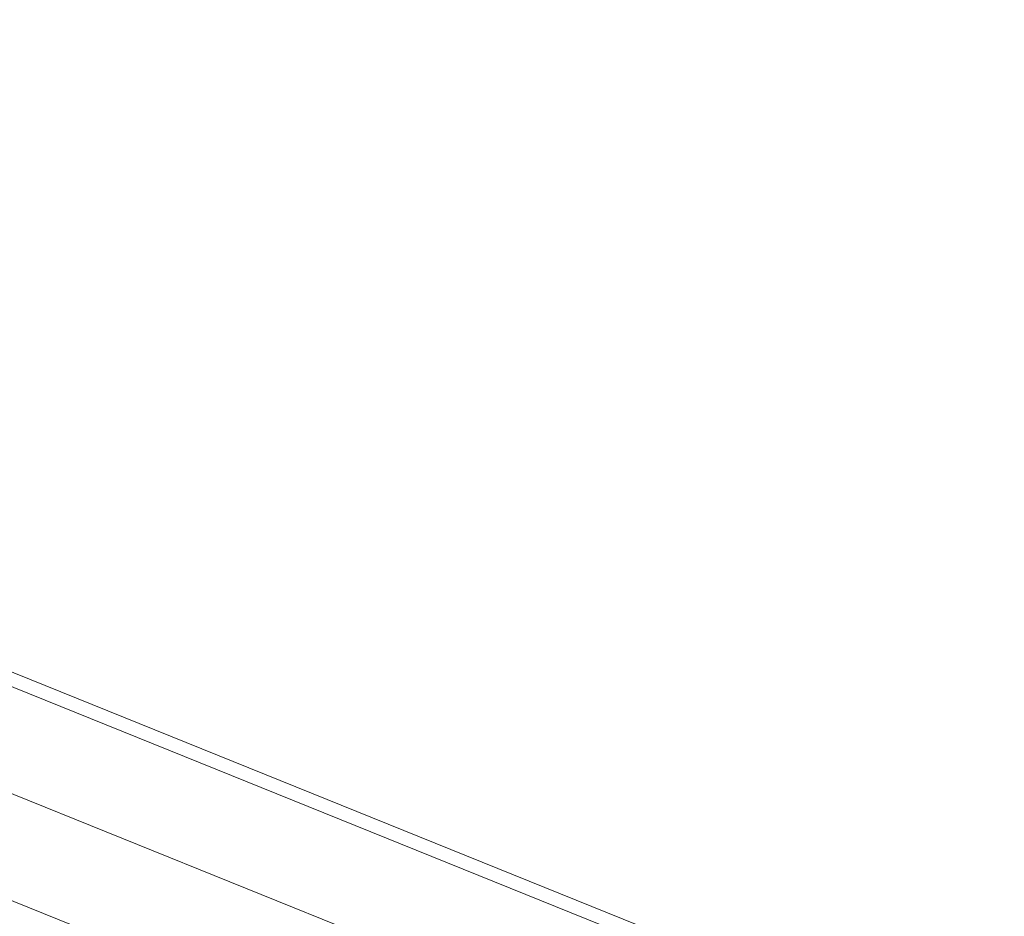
# Model space of a CAD drawing. Header units: millimetres. Extents: x -526411 to -400573, y 47353 to 130199.
# Tile 370 of 543: x -472852 to -472415, y 102290 to 102688. Entities that reach past the tile are written whole.
import ezdxf

# ---------------------------------------------------------------- set-up
doc = ezdxf.new("R2010")
doc.units = ezdxf.units.MM
doc.layers.add('75_--', color=7, linetype='Continuous', lineweight=18)
doc.layers.add('m-pg-03_AI_dwg', color=8, linetype='Continuous', lineweight=18)

# ---------------------------------------------------------------- blocks, each defined once
blk = doc.blocks.new('m-pg-03_AI_dwg_block 5949-644917-3e Verdieping - Percelen telling LI')
at = {"layer": '75_--', "color": 9, "lineweight": 9}
blk.add_line((-349.615, 772.874), (-299.616, 752.677), dxfattribs=at)
blk = doc.blocks.new('m-pg-03_AI_dwg_block 5950-644918-3e Verdieping - Percelen telling LI')
at = {"layer": '75_--', "color": 9, "lineweight": 9}
blk.add_line((-297.036, 753.772), (-348.873, 774.711), dxfattribs=at)
blk = doc.blocks.new('m-pg-03_AI_dwg_block 5951-644919-3e Verdieping - Percelen telling LI')
at = {"layer": '75_--', "color": 9, "lineweight": 9}
blk.add_line((-296.684, 753.922), (-348.772, 774.962), dxfattribs=at)
blk = doc.blocks.new('m-pg-03_AI_dwg_block 5952-644920-3e Verdieping - Percelen telling LI')
at = {"layer": '75_--', "color": 9, "lineweight": 9}
blk.add_line((-350.357, 771.037), (-302.195, 751.582), dxfattribs=at)
blk = doc.blocks.new('m-pg-03_AI_dwg_block 5948-644958-3e Verdieping - Percelen telling LI')
for name in ['m-pg-03_AI_dwg_block 5951-644919-3e Verdieping - Percelen telling LI', 'm-pg-03_AI_dwg_block 5950-644918-3e Verdieping - Percelen telling LI', 'm-pg-03_AI_dwg_block 5949-644917-3e Verdieping - Percelen telling LI', 'm-pg-03_AI_dwg_block 5952-644920-3e Verdieping - Percelen telling LI']:
    blk.add_blockref(name, (0, 0))
blk = doc.blocks.new('m-pg-03_AI_dwg-638970-3e Verdieping - Percelen telling LI')
blk.add_blockref('m-pg-03_AI_dwg_block 5948-644958-3e Verdieping - Percelen telling LI', (0, 0))

msp = doc.modelspace()

# ---------------------------------------------------------------- block references
at = {"layer": 'm-pg-03_AI_dwg', "color": 133, "xscale": 22.2068924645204, "yscale": 22.2068924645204, "zscale": 22.2068924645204}
msp.add_blockref('m-pg-03_AI_dwg-638970-3e Verdieping - Percelen telling LI', (-465826.52, 85478.03), dxfattribs=at)

doc.saveas('drawing.dxf')
